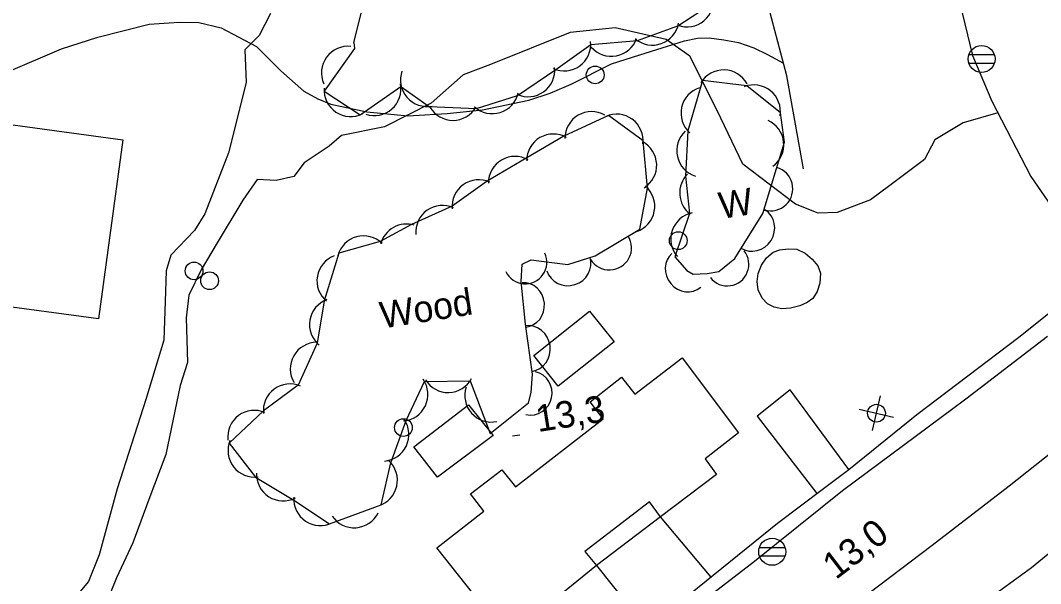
# Model space of a CAD drawing. Extents: x 646142 to 649934, y 5874075 to 5876351.
# Drawn here: x 647455.1 to 647570.1, y 5874965.2 to 5875028.6 of the extents above; entities that cross this region are included whole.
import ezdxf

# ---------------------------------------------------------------- set-up
doc = ezdxf.new("R2010")
doc.units = 0
for name, color, linetype in [('Niveau 19', 7, 'Continuous'), ('Niveau 2', 7, 'Continuous'), ('Niveau 21', 7, 'Continuous'), ('Niveau 22', 7, 'Continuous'), ('Niveau 3', 7, 'Continuous'), ('Niveau 31', 7, 'Continuous'), ('Niveau 36', 7, 'Continuous'), ('Niveau 44', 7, 'Continuous')]:
    doc.layers.add(name, color=color, linetype=linetype)

msp = doc.modelspace()

# ---------------------------------------------------------------- linework, layer by layer
at = {"layer": 'Niveau 19'}
for points in [[(647548.47, 5874978.02), (647541.87, 5874986.99), (647538.15, 5874984.03), (647544.86, 5874975.31)], [(647532.94, 5874965.92), (647527.26, 5874972.71), (647520.02, 5874967.23), (647525.64, 5874960.2)]]:
    msp.add_lwpolyline(points, dxfattribs=at)
at = {"layer": 'Niveau 2'}
for points in [[(647483.3, 5875029.39), (647482.04, 5875026.89), (647480.4, 5875025.29), (647480.55, 5875021.6), (647478.57, 5875013.7), (647475.9, 5875006.84), (647474.75, 5875004.93), (647472.06, 5875002.17), (647471.55, 5875000.39), (647471.44, 5874996.96), (647471.3, 5874992.6), (647469.25, 5874985.91), (647466.03, 5874975.86), (647464, 5874968.42), (647462.79, 5874965.4), (647460.66, 5874962.87), (647456.01, 5874959.28), (647450.29, 5874957.09)], [(647565.27, 5875018.19), (647561.35, 5875017.08), (647558.16, 5875015.14), (647556.99, 5875012.94), (647553.09, 5875010), (647550.92, 5875008.4), (647547.16, 5875006.98), (647545, 5875006.88), (647542.44, 5875007.91), (647536.54, 5875012.43), (647533.63, 5875018.46), (647530.54, 5875024.59), (647527.89, 5875026.47), (647522.15, 5875027.76), (647517.07, 5875027.26), (647508.1, 5875023.65), (647505.01, 5875022.47), (647501.42, 5875019.28), (647496.15, 5875016.61), (647491.29, 5875015.66), (647489.9, 5875014.43), (647487.11, 5875012.58), (647485.93, 5875011.02), (647483.93, 5875010.59), (647481.82, 5875010.67), (647480.19, 5875008.36), (647477.29, 5875003.55), (647475.5, 5875000.53), (647474.11, 5874997.67), (647473.79, 5874995.09), (647473.96, 5874990.06), (647473.11, 5874987.48), (647471.52, 5874979.72), (647469.59, 5874974.65), (647467.81, 5874969.78), (647465.94, 5874965.82), (647464.59, 5874962.49)], [(647565.32, 5874964.29), (647569.03, 5874966.98), (647574.04, 5874971.08)]]:
    msp.add_lwpolyline(points, dxfattribs=at)
at = {"layer": 'Niveau 21'}
for points in [[(647456.75, 5874891.35), (647466.97, 5874898.99), (647478.77, 5874908.31), (647488.52, 5874915.9), (647504.57, 5874928.19), (647517.46, 5874938.31), (647531, 5874948.83), (647542.36, 5874957.75), (647557.87, 5874969.51), (647566.53, 5874976.18), (647575.39, 5874983.21), (647592.37, 5874996.39), (647603.63, 5875005.05), (647613.25, 5875012.5), (647619.08, 5875017.02), (647625.03, 5875020.51), (647632.6, 5875025.2), (647639.04, 5875028.39), (647643.96, 5875030.96)], [(647560.97, 5875030.53), (647562.41, 5875024.64), (647564.58, 5875019.52), (647568.97, 5875011.03), (647573.49, 5875004.51)], [(647570.85, 5874992.99), (647561.65, 5874985.93), (647547.76, 5874975.61), (647537.83, 5874967.66), (647525.91, 5874958.46), (647511.83, 5874947.54), (647502.11, 5874939.72), (647494.75, 5874933.99), (647481.6, 5874924.2), (647468.49, 5874913.94), (647457.99, 5874905.69), (647447.03, 5874897.27)]]:
    msp.add_lwpolyline(points, dxfattribs=at)
at = {"layer": 'Niveau 22'}
for points in [[(647543.35, 5875011.9), (647541.49, 5875022.37), (647539.44, 5875030.01), (647538.62, 5875032.25), (647535.9, 5875037.92), (647533.24, 5875043.13), (647530.67, 5875047.32), (647528.78, 5875049.74), (647526.14, 5875051.88)], [(647453.54, 5875022.75), (647459.75, 5875025.42), (647463.87, 5875026.72), (647469.63, 5875028.18), (647473, 5875028.39), (647475.23, 5875028.37), (647477.76, 5875027.76), (647481.71, 5875025.65), (647484.47, 5875022.93), (647487.08, 5875020.63), (647488.63, 5875019.77), (647490.09, 5875019.19), (647494.17, 5875018.3), (647498.78, 5875017.85), (647503.21, 5875018.11), (647507.2, 5875018.52), (647512.42, 5875019.64), (647514.81, 5875020.42), (647517.17, 5875021.44), (647521.74, 5875023.71), (647524.93, 5875024.72), (647529.95, 5875026.3), (647531.42, 5875026.6), (647532.72, 5875026.64), (647534.39, 5875026.42), (647536.02, 5875026.11), (647537.78, 5875025.51), (647539.31, 5875024.75), (647541.11, 5875023.79)], [(647435.01, 5874890.4), (647446.08, 5874898.95), (647451.17, 5874902.5), (647453.07, 5874903.83), (647454.84, 5874905.32), (647459.31, 5874909.1), (647466.02, 5874914.2), (647467.56, 5874915.38), (647469.02, 5874916.51), (647478.36, 5874923.79), (647481.7, 5874926.4), (647485, 5874928.97), (647498.1, 5874939.21), (647510.87, 5874949.2), (647520, 5874955.91), (647529.65, 5874963.26), (647540.44, 5874972), (647545.63, 5874975.89), (647548.47, 5874978.02), (647556.13, 5874984.23), (647567.62, 5874992.92), (647572.26, 5874996.63)]]:
    msp.add_lwpolyline(points, dxfattribs=at)
at = {"layer": 'Niveau 3'}
msp.add_line((647510.59, 5874981.83), (647511.38, 5874981.95), dxfattribs=at)
at = {"layer": 'Niveau 31'}
for points in [[(647466.65, 5875015.16), (647463.91, 5874994.99), (647451.62, 5874996.66), (647451.87, 5874998.46), (647452.03, 5874999.62), (647449.59, 5874999.95), (647450.16, 5875004.15), (647450.16, 5875004.15), (647452.45, 5875003.83), (647453.24, 5875009.65), (647451.03, 5875009.95), (647451.59, 5875014.08), (647453.86, 5875013.78), (647454.16, 5875016.01), (647454.27, 5875016.84), (647466.65, 5875015.16)], [(647541.64, 5875002.88), (647542.59, 5875002.83), (647543.56, 5875002.4), (647544.35, 5875001.71), (647544.99, 5875000.95), (647545.27, 5875000.13), (647545.21, 5874999.03), (647544.9, 5874998.06), (647544.4, 5874997.28), (647543.79, 5874996.85), (647542.96, 5874996.45), (647541.9, 5874996.2), (647540.93, 5874996.14), (647540.07, 5874996.32), (647539.3, 5874996.7), (647538.7, 5874997.34), (647538.24, 5874998.27), (647538.12, 5874999.2), (647538.25, 5875000.11), (647538.63, 5875001.05), (647539.2, 5875001.86), (647539.94, 5875002.49), (647540.68, 5875002.78), (647541.64, 5875002.88), (647541.64, 5875002.88)], [(647522.02, 5874992.39), (647515.71, 5874987.43), (647512.98, 5874990.87), (647519.24, 5874995.87), (647522.02, 5874992.39), (647522.02, 5874992.39)], [(647502.04, 5874969.19), (647507.34, 5874973.32), (647505.84, 5874975.27), (647509.38, 5874977.98), (647510.91, 5874976.06), (647520.8, 5874983.75), (647519.32, 5874985.63), (647522.85, 5874988.42), (647524.36, 5874986.52), (647529.67, 5874990.6), (647536.03, 5874982.16), (647532.29, 5874979.23), (647533.56, 5874977.45), (647527.26, 5874972.71), (647526.02, 5874974.38), (647518.74, 5874968.81), (647520.02, 5874967.23), (647513.8, 5874962.16), (647512.43, 5874963.95), (647508.64, 5874960.88), (647502.04, 5874969.19), (647502.04, 5874969.19)], [(647508.41, 5874981.84), (647502.12, 5874977.17), (647499.44, 5874980.57), (647505.63, 5874985.32), (647508.41, 5874981.84), (647508.41, 5874981.84)]]:
    msp.add_lwpolyline(points, dxfattribs=at)
at = {"layer": 'Niveau 36'}
for p, q in [((647564.86, 5875024.71), (647561.98, 5875024.71)), ((647561.98, 5875023.79), (647564.86, 5875023.79)), ((647551.12, 5874982.43), (647552.03, 5874986.31)), ((647549.63, 5874984.83), (647553.51, 5874983.91)), ((647541.27, 5874969.21), (647538.39, 5874969.21)), ((647538.39, 5874968.29), (647541.27, 5874968.29))]:
    msp.add_line(p, q, dxfattribs=at)
for centre, radius in [((647563.42, 5875024.26), 1.52), ((647519.89, 5875022.47), 1), ((647529.25, 5875003.8), 1), ((647474.69, 5875000.39), 1), ((647476.44, 5874999.29), 1), ((647551.58, 5874984.37), 1), ((647498.28, 5874982.75), 1), ((647539.83, 5874968.76), 1.52)]:
    msp.add_circle(centre, radius, dxfattribs=at)
at = {"layer": 'Niveau 44'}
for points in [[(647489.34, 5875020.65), (647493.39, 5875017.97), (647497.98, 5875021.17), (647501.2, 5875018.92), (647506.51, 5875018.69), (647511.14, 5875020.16), (647515.45, 5875023.08), (647519.39, 5875025.91), (647524.64, 5875026.34), (647529.21, 5875027.98), (647534.03, 5875031.17), (647533.35, 5875035.98), (647531.43, 5875040.74), (647528.51, 5875044.85), (647525.15, 5875048.35), (647519.47, 5875048.68), (647517.68, 5875053.2), (647519.29, 5875057.96), (647513.91, 5875060.4), (647510.21, 5875056.47), (647510.38, 5875051.62), (647509.95, 5875046.62), (647505.23, 5875045.46), (647500.36, 5875043.56)], [(647492.7, 5875026.1), (647494.1, 5875031.67), (647496.85, 5875037.9), (647500.36, 5875043.56)], [(647492.7, 5875026.1), (647492.77, 5875025.44), (647489.34, 5875020.65)], [(647541.23, 5875014.9), (647540.75, 5875018.19), (647536.98, 5875021.24), (647531.98, 5875021.84), (647530.32, 5875016.17), (647530.07, 5875011.05), (647530.52, 5875006.86), (647528.87, 5875001.98), (647530.22, 5875000.45), (647530.94, 5875000.04), (647532.49, 5875000.1), (647533.82, 5875000.33), (647535.61, 5875001.78), (647538.76, 5875006.85), (647541.23, 5875014.9)], [(647524.9, 5875005.08), (647525.79, 5875009.73), (647525.29, 5875015.03), (647521.39, 5875017.91), (647516.37, 5875015.56), (647512.18, 5875013.11), (647507.72, 5875010.51), (647503.76, 5875007.69), (647499.2, 5875005.61), (647495.67, 5875003.69), (647490.99, 5875002.4), (647489.37, 5874997.04), (647488.55, 5874992.26), (647486.41, 5874987.53), (647482.51, 5874984.64), (647478.63, 5874981), (647481.61, 5874977.17), (647485.92, 5874974.59), (647489.96, 5874971.9), (647495.77, 5874974.04), (647496.87, 5874978.77), (647498.6, 5874983.53), (647500.67, 5874987.92), (647505.79, 5874988), (647508.04, 5874982.08), (647512.39, 5874985.52), (647512.66, 5874986.71), (647512.83, 5874988.77), (647512.05, 5874994.4), (647511.56, 5874999.2), (647511.65, 5875001.15), (647512.66, 5875001.64), (647514.72, 5875001.37), (647516.79, 5875001.1), (647519.88, 5875002.09), (647524.9, 5875005.08)]]:
    msp.add_lwpolyline(points, dxfattribs=at)
for centre, start, end in [((647530.22, 5875030.87), 249.9547, 9.9326), ((647526.33, 5875028.82), 229.6899, 349.6678), ((647516.39, 5875025.92), 245.7083, 5.6862), ((647521.71, 5875027.56), 220.8298, 340.8077), ((647492.05, 5875022.69), 83.8573, 203.8353), ((647500.95, 5875021.91), 160.8186, 280.7965), ((647512.33, 5875023.01), 245.7083, 5.6862), ((647534.37, 5875020.03), 28.8769, 148.8549), ((647495, 5875020.88), 251.4823, 11.4603), ((647537.76, 5875018.34), 351.015, 110.993), ((647492.34, 5875020.78), 176.497, 296.475), ((647508.29, 5875021.1), 227.6118, 347.5897), ((647532.56, 5875018.17), 107.8145, 227.7924), ((647503.87, 5875020.35), 209.9999, 329.9778), ((647519.48, 5875015.33), 60.2711, 180.2491), ((647522.29, 5875015.05), 353.6086, 113.5865), ((647538.14, 5875014.6), 305.9691, 65.947), ((647515.17, 5875012.81), 60.2711, 180.2491), ((647532.07, 5875013.94), 132.9161, 252.894), ((647523.82, 5875012.3), 302.1174, 62.0954), ((647510.85, 5875010.29), 60.2711, 180.2491), ((647532.41, 5875009.17), 135.0979, 232.3163), ((647506.76, 5875007.66), 65.3956, 185.3736), ((647523.6, 5875007.67), 289.2184, 49.1963), ((647502.68, 5875004.77), 65.3956, 185.3736), ((647531.41, 5875003.99), 101.2453, 221.2233), ((647498.62, 5875002.67), 72.7972, 165.392), ((647493.79, 5875001.34), 45.414, 165.392), ((647491.54, 5874999.28), 110.3359, 230.3138), ((647490.7, 5874994.35), 110.3359, 230.3138), ((647488.54, 5874989.35), 90.6065, 210.5844), ((647498.04, 5874986.48), 274.7377, 34.7157), ((647503.33, 5874989.7), 211.2984, 331.2764), ((647485.5, 5874984.67), 66.5354, 186.5134), ((647508.2, 5874986.37), 161.8255, 281.8034), ((647481.49, 5874981.69), 66.5354, 186.5134), ((647495.9, 5874981.96), 274.7377, 34.7157), ((647481.52, 5874980.17), 157.8444, 277.8224), ((647494.6, 5874976.81), 286.97, 46.948), ((647484.73, 5874977.49), 177.2845, 297.2624), ((647488.92, 5874974.72), 176.3057, 296.2837), ((647492.74, 5874974.46), 214.0855, 334.0634)]:
    msp.add_arc(centre, 3, start, end, dxfattribs=at)
for centre, major_axis, ratio, start_param, end_param in [((647539.66, 5875009.65), (2.4, -0.68), 0.99999, 4.712389, 7.853982), ((647537.65, 5875005.12), (1.37, 2.15), 0.952628, 3.141593, 6.283185), ((647521.49, 5875003), (1.32, -2.12), 0.99999, 4.712389, 7.853982), ((647512.01, 5875001.36), (1.04, -2.2), 0.997449, 4.712389, 7.853982), ((647516.88, 5875001.16), (2.43, 0.76), 0.952628, 3.141593, 6.283185), ((647530.16, 5875000.46), (1.62, -1.91), 0.919919, 3.141593, 6.283185), ((647534.77, 5875001.14), (1.51, -1.91), 0.997449, 4.712389, 7.853982), ((647511.87, 5874996.56), (-0.21, 2.49), 0.919919, 3.141593, 6.283185), ((647512.42, 5874991.65), (-0.35, 2.57), 0.925819, 3.141593, 6.283185), ((647512.63, 5874986.62), (0.54, 2.41), 0.970147, 3.141593, 6.283185)]:
    msp.add_ellipse(centre, major_axis=major_axis, ratio=ratio, start_param=start_param, end_param=end_param, dxfattribs=at)

# ---------------------------------------------------------------- texts
at = {"layer": 'Niveau 3'}
for s, rotation, p in [('13,3 ', 8.9405, (647513.44, 5874982.24)), ('13,0 ', 37.5034, (647547, 5874965.55))]:
    msp.add_text(s, height=3, rotation=rotation, dxfattribs=at).set_placement(p)
at = {"layer": 'Niveau 44'}
for s, p in [('W', (647534.07, 5875006.23)), ('Wood', (647495.89, 5874993.89))]:
    msp.add_text(s, height=3, rotation=8.9405, dxfattribs=at).set_placement(p)

doc.saveas('drawing.dxf')
